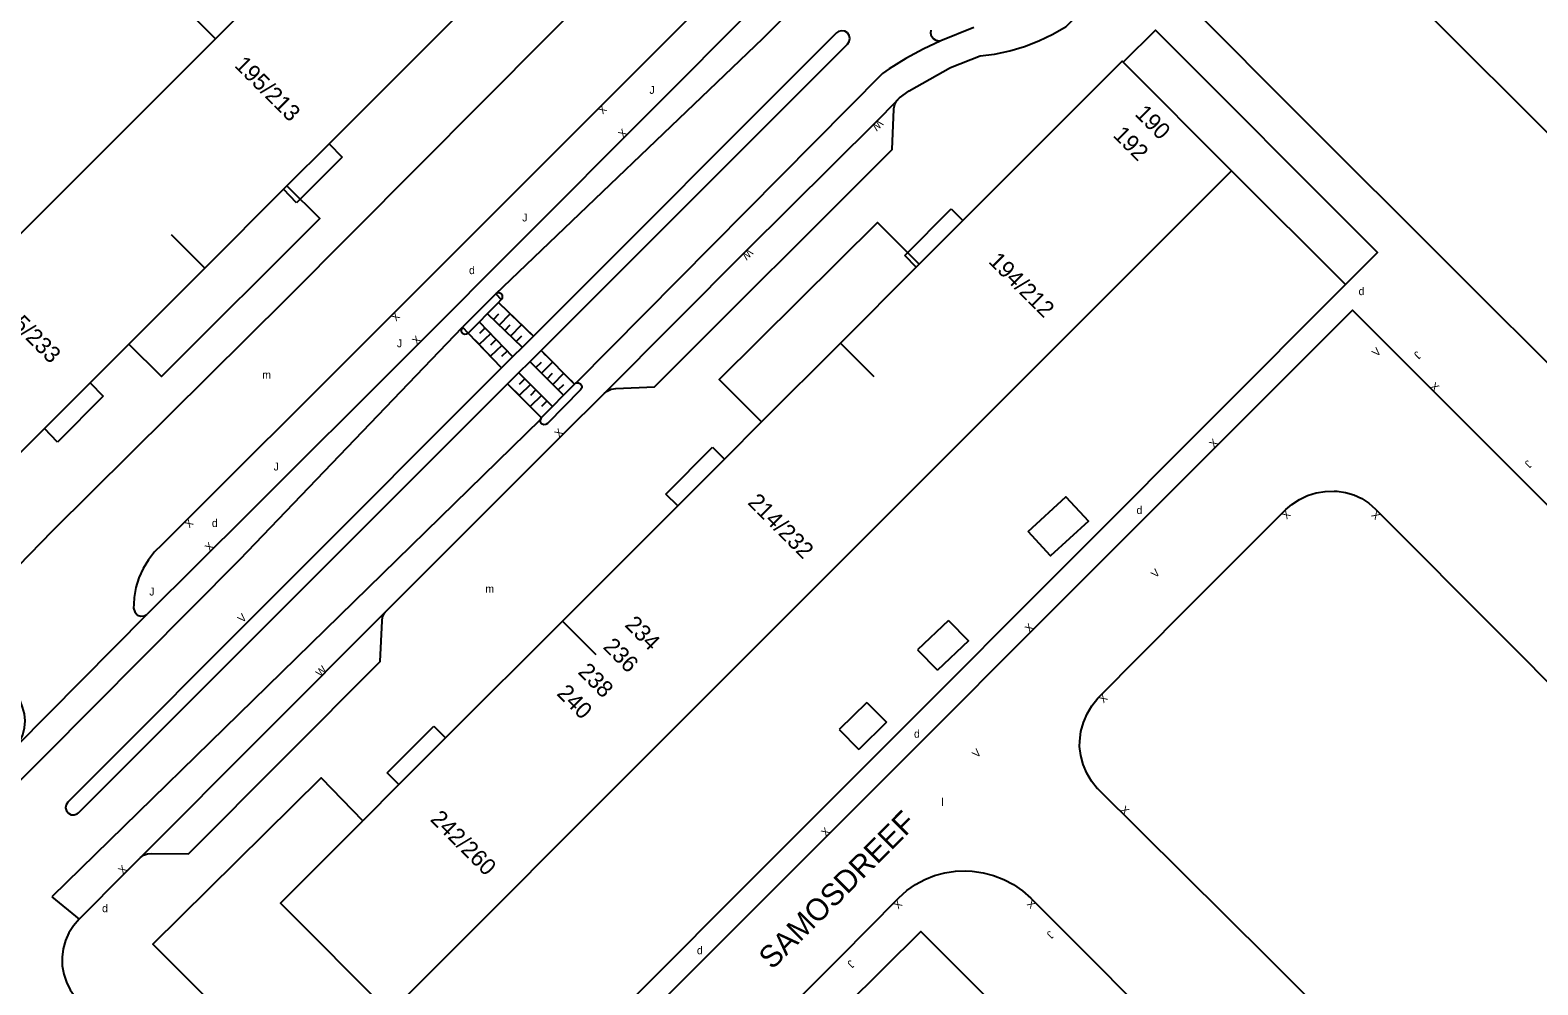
# Model space of a CAD drawing. Extents: x 134999 to 136502, y 457398 to 459002.
# Drawn here: x 136249.2 to 136345.2, y 458671.1 to 458731.8 of the extents above; entities that cross this region are included whole.
import ezdxf

# ---------------------------------------------------------------- set-up
doc = ezdxf.new("R2010")
doc.units = 0
for name, color, linetype in [('RI_DGTB_15', 7, 'Continuous'), ('RI_DGTB_29', 7, 'Continuous'), ('RI_DGTB_3', 7, 'Continuous'), ('RI_DGTB_30', 7, 'Continuous'), ('RI_DGTB_31', 7, 'Continuous'), ('RI_DGTB_35', 7, 'Continuous'), ('RI_DGTB_36', 7, 'Continuous'), ('RI_DGTB_37', 7, 'Continuous'), ('RI_DGTB_43', 7, 'Continuous'), ('RI_DGTB_48', 7, 'Continuous'), ('RI_DGTB_53', 7, 'Continuous'), ('RI_DGTB_54', 7, 'Continuous'), ('RI_DGTB_6', 7, 'Continuous'), ('RI_DGTB_7', 7, 'Continuous')]:
    doc.layers.add(name, color=color, linetype=linetype)

msp = doc.modelspace()

# ---------------------------------------------------------------- linework, layer by layer
at = {"layer": 'RI_DGTB_15'}
for p, q in [((136260.34, 458716.643), (136258.219, 458718.765)), ((136300.786, 458711.88), (136302.907, 458709.759)), ((136283.109, 458694.208), (136285.23, 458692.087))]:
    msp.add_line(p, q, dxfattribs=at)
at = {"layer": 'RI_DGTB_3'}
for p, q in [((136271.055, 458741.257), (136261.032, 458731.235)), ((136330.014, 458741.007), (136347.815, 458723.202)), ((136261.032, 458731.235), (136253.39, 458723.597)), ((136318.785, 458729.738), (136325.676, 458722.844)), ((136253.39, 458723.597), (136245.825, 458716.036)), ((136325.676, 458722.844), (136307.747, 458704.919)), ((136260.34, 458716.643), (136255.513, 458711.817)), ((136300.786, 458711.88), (136295.774, 458706.869)), ((136307.747, 458704.919), (136290.07, 458687.247)), ((136290.07, 458687.247), (136272.118, 458669.3))]:
    msp.add_line(p, q, dxfattribs=at)
for points in [[(136278.004, 458734.305), (136268.257, 458724.558)], [(136308.586, 458719.679), (136318.717, 458729.806), (136318.785, 458729.738)], [(136268.257, 458724.558), (136265.569, 458721.87)], [(136265.357, 458721.659), (136260.34, 458716.643)], [(136265.569, 458721.87), (136265.357, 458721.659)], [(136305.807, 458716.9), (136308.586, 458719.679)], [(136305.807, 458716.9), (136305.616, 458716.709)], [(136305.616, 458716.709), (136300.786, 458711.88)], [(136255.513, 458711.817), (136253.05, 458709.354)], [(136253.05, 458709.354), (136250.15, 458706.454)], [(136250.15, 458706.454), (136242.576, 458698.881), (136242.493, 458698.963)], [(136295.774, 458706.869), (136293.408, 458704.504)], [(136293.408, 458704.504), (136290.438, 458701.534)], [(136290.438, 458701.534), (136283.109, 458694.208)], [(136283.109, 458694.208), (136275.671, 458686.771)], [(136275.671, 458686.771), (136272.7, 458683.802)], [(136272.7, 458683.802), (136270.401, 458681.503)], [(136272.118, 458669.3), (136265.159, 458676.262), (136270.401, 458681.503)]]:
    msp.add_lwpolyline(points, dxfattribs=at)
at = {"layer": 'RI_DGTB_31'}
for p, q in [((136279.034, 458714.453), (136279.309, 458714.189)), ((136279.491, 458714.014), (136280.039, 458713.486)), ((136279.947, 458710.996), (136277.829, 458713.21)), ((136278.341, 458713.733), (136280.533, 458711.622)), ((136278.706, 458713.381), (136279.053, 458713.742)), ((136279.072, 458713.029), (136279.766, 458713.749)), ((136279.437, 458712.677), (136279.784, 458713.038)), ((136279.802, 458712.326), (136280.496, 458713.046)), ((136280.222, 458713.31), (136280.77, 458712.782)), ((136277.371, 458712.242), (136277.106, 458712.519)), ((136278.077, 458711.505), (136277.547, 458712.058)), ((136278.535, 458712.473), (136277.812, 458711.781)), ((136278.182, 458712.841), (136277.821, 458712.495)), ((136278.888, 458712.103), (136278.526, 458711.758)), ((136280.167, 458711.974), (136280.514, 458712.334)), ((136278.783, 458710.766), (136278.254, 458711.32)), ((136279.241, 458711.734), (136278.518, 458711.043)), ((136279.594, 458711.365), (136279.232, 458711.02)), ((136281.739, 458711.409), (136282.033, 458711.115)), ((136281.032, 458710.702), (136283.169, 458708.567)), ((136281.415, 458710.319), (136281.768, 458710.673)), ((136281.77, 458709.964), (136282.477, 458710.672)), ((136282.211, 458710.938), (136282.743, 458710.407)), ((136282.92, 458710.229), (136283.453, 458709.697)), ((136279.913, 458708.99), (136279.615, 458709.287)), ((136281.061, 458709.254), (136280.353, 458708.548)), ((136280.709, 458709.607), (136280.355, 458709.254)), ((136282.125, 458709.61), (136282.479, 458709.964)), ((136282.48, 458709.256), (136283.186, 458709.964)), ((136282.835, 458708.901), (136283.188, 458709.255)), ((136283.631, 458709.52), (136283.873, 458709.278)), ((136280.618, 458708.282), (136280.089, 458708.813)), ((136281.767, 458708.546), (136281.058, 458707.84)), ((136281.414, 458708.9), (136281.06, 458708.547)), ((136282.119, 458708.193), (136281.765, 458707.84)), ((136281.322, 458707.575), (136280.794, 458708.106))]:
    msp.add_line(p, q, dxfattribs=at)
for points in [[(136280.953, 458712.606), (136281.251, 458712.319)], [(136279.231, 458710.298), (136278.959, 458710.582)], [(136282.461, 458707.851), (136280.323, 458709.994)], [(136281.761, 458707.136), (136281.499, 458707.398)]]:
    msp.add_lwpolyline(points, dxfattribs=at)
at = {"layer": 'RI_DGTB_48'}
for p, q in [((136258.416, 458733.852), (136261.032, 458731.235)), ((136332.92, 458715.6), (136325.676, 458722.844))]:
    msp.add_line(p, q, dxfattribs=at)
at = {"layer": 'RI_DGTB_53'}
for p, q in [((136295.845, 458731.238), (136303.824, 458739.27)), ((136278.87, 458715.004), (136295.845, 458731.238)), ((136303.463, 458729.023), (136283.975, 458709.346)), ((136304.554, 458727.471), (136304.356, 458727.27)), ((136278.87, 458715.004), (136279.212, 458714.652)), ((136262.569, 458698.122), (136276.747, 458712.885)), ((136276.747, 458712.885), (136277.106, 458712.519)), ((136281.25, 458712.319), (136279.23, 458710.299)), ((136279.615, 458709.287), (136281.739, 458711.409)), ((136281.77, 458707.152), (136283.873, 458709.278)), ((136283.873, 458709.278), (136283.975, 458709.346)), ((136283.975, 458709.346), (136284.12, 458709.359)), ((136284.12, 458709.359), (136284.251, 458709.295)), ((136284.251, 458709.295), (136284.33, 458709.172)), ((136284.33, 458709.172), (136284.333, 458709.026)), ((136284.261, 458708.9), (136282.149, 458706.765)), ((136284.333, 458709.026), (136284.261, 458708.9)), ((136281.697, 458707.025), (136250.624, 458676.669)), ((136281.7, 458706.879), (136281.697, 458707.025)), ((136281.779, 458706.756), (136281.7, 458706.879)), ((136281.91, 458706.692), (136281.779, 458706.756)), ((136282.055, 458706.705), (136281.91, 458706.692)), ((136282.149, 458706.765), (136282.055, 458706.705)), ((136246.864, 458682.32), (136262.569, 458698.122)), ((136271.921, 458694.877), (136256.254, 458679.164)), ((136271.931, 458694.887), (136271.921, 458694.877)), ((136256.254, 458679.164), (136256.213, 458679.123)), ((136250.624, 458676.669), (136252.354, 458675.24))]:
    msp.add_line(p, q, dxfattribs=at)
for points in [[(136304.554, 458727.471), (136305.168, 458727.926), (136307.787, 458729.407), (136309.677, 458730.144), (136310.598, 458730.261), (136311.561, 458730.462), (136312.503, 458730.741), (136313.42, 458731.095), (136314.306, 458731.523), (136315.153, 458732.022), (136334.825, 458751.799), (136335.592, 458752.511)], [(136281.739, 458711.409), (136301.238, 458730.886), (136301.348, 458731.051), (136301.386, 458731.247), (136301.344, 458731.443), (136301.229, 458731.606), (136301.06, 458731.712), (136300.863, 458731.744), (136300.669, 458731.697), (136300.544, 458731.614), (136281.25, 458712.319)], [(136309.287, 458731.943), (136307.185, 458731.096), (136307.093, 458731.084), (136306.891, 458731.114), (136306.716, 458731.218), (136306.593, 458731.382), (136306.542, 458731.58), (136306.57, 458731.782)], [(136307.185, 458731.096), (136306.048, 458730.573), (136304.947, 458729.978), (136303.885, 458729.314), (136303.463, 458729.023)], [(136304.554, 458727.471), (136304.366, 458727.289), (136304.356, 458727.27)], [(136304.356, 458727.27), (136303.037, 458725.934), (136294.766, 458717.729), (136285.786, 458708.702)], [(136285.786, 458708.702), (136285.944, 458708.828), (136286.205, 458708.952), (136286.49, 458709), (136288.966, 458709.094), (136304.074, 458724.191), (136304.191, 458726.746), (136304.192, 458726.802), (136304.241, 458727.059), (136304.356, 458727.27)], [(136279.212, 458714.652), (136279.286, 458714.768), (136279.284, 458714.907), (136279.207, 458715.023), (136279.08, 458715.079), (136278.943, 458715.057), (136278.87, 458715.004)], [(136276.747, 458712.885), (136276.67, 458712.769), (136276.668, 458712.63), (136276.741, 458712.512), (136276.867, 458712.452), (136277.005, 458712.469), (136277.106, 458712.519)], [(136279.23, 458710.299), (136251.622, 458682.688), (136251.519, 458682.521), (136251.491, 458682.327), (136251.542, 458682.139), (136251.664, 458681.986), (136251.836, 458681.894), (136252.031, 458681.878), (136252.216, 458681.94), (136252.319, 458682.021), (136279.615, 458709.287)], [(136285.786, 458708.702), (136283.069, 458706.014), (136271.931, 458694.887)], [(136281.697, 458707.025), (136281.761, 458707.136)], [(136256.254, 458679.164), (136256.452, 458679.314), (136256.699, 458679.403), (136256.961, 458679.415), (136259.304, 458679.411), (136271.508, 458691.643), (136271.621, 458694.214), (136271.651, 458694.458), (136271.757, 458694.694), (136271.921, 458694.877)], [(136256.213, 458679.123), (136255.313, 458678.24), (136252.354, 458675.24), (136251.997, 458674.832), (136251.705, 458674.377), (136251.483, 458673.884), (136251.337, 458673.363), (136251.268, 458672.827), (136251.279, 458672.286), (136251.37, 458671.753), (136251.538, 458671.239), (136251.78, 458670.756), (136252.091, 458670.313), (136252.184, 458670.204)], [(136256.254, 458679.164), (136256.242, 458679.155), (136256.213, 458679.123)]]:
    msp.add_lwpolyline(points, dxfattribs=at)
at = {"layer": 'RI_DGTB_54'}
for p, q in [((136278.87, 458715.004), (136276.747, 458712.885)), ((136332.92, 458715.6), (136316.155, 458698.804)), ((136277.106, 458712.519), (136279.034, 458714.453)), ((136279.034, 458714.453), (136279.212, 458714.652)), ((136279.034, 458714.453), (136281.25, 458712.319)), ((136279.23, 458710.299), (136277.106, 458712.519)), ((136281.739, 458711.409), (136283.873, 458709.278)), ((136279.615, 458709.287), (136281.76, 458707.136)), ((136248.337, 458686.239), (136256.655, 458694.623))]:
    msp.add_line(p, q, dxfattribs=at)
for points in [[(136248.337, 458686.239), (136248.574, 458686.577), (136248.764, 458686.981), (136248.879, 458687.412), (136248.916, 458687.857), (136248.872, 458688.301), (136248.75, 458688.73), (136246.32, 458695.509), (136250.65, 458699.938), (136265.569, 458714.722), (136286.339, 458735.592), (136291.74, 458740.982), (136300.091, 458749.259), (136300.254, 458749.487), (136300.347, 458749.752), (136300.361, 458750.031), (136300.296, 458750.304)], [(136302.427, 458743.823), (136302.333, 458743.743), (136292.707, 458734.14), (136271.226, 458712.643), (136257.616, 458699.05), (136257.156, 458698.597), (136256.755, 458698.091), (136256.42, 458697.539), (136256.156, 458696.95), (136255.966, 458696.333), (136255.854, 458695.697), (136255.824, 458695.278), (136255.819, 458695.03), (136255.894, 458694.793), (136256.039, 458694.591), (136256.058, 458694.573), (136256.267, 458694.517), (136256.483, 458694.54), (136256.655, 458694.623)], [(136302.427, 458743.823), (136302.492, 458743.857), (136302.679, 458743.895), (136302.865, 458743.854), (136303.019, 458743.741), (136303.115, 458743.542), (136303.189, 458743.233), (136303.184, 458742.916), (136303.169, 458742.753), (136303.061, 458742.107), (136302.875, 458741.479), (136302.613, 458740.879), (136302.281, 458740.315), (136301.882, 458739.795), (136301.423, 458739.328), (136295.742, 458733.678), (136273.454, 458711.351), (136263.123, 458701.045), (136256.655, 458694.623)], [(136407.621, 458649.004), (136388.072, 458668.511), (136356.589, 458699.841), (136330.479, 458725.87), (136322.727, 458733.636)], [(136332.92, 458715.6), (136334.953, 458717.64), (136334.738, 458717.87), (136320.826, 458731.774), (136318.785, 458729.738)], [(136265.569, 458721.87), (136267.661, 458719.807), (136257.584, 458709.755), (136255.513, 458711.817)], [(136305.807, 458716.9), (136303.14, 458719.553), (136293.076, 458709.57), (136295.774, 458706.869)], [(136381.471, 458666.012), (136345.302, 458702.049), (136333.364, 458713.98), (136285.795, 458666.409)], [(136343.353, 458657.44), (136328.04, 458672.744), (136317.161, 458683.539), (136317.135, 458683.568), (136316.767, 458684.028), (136316.466, 458684.535), (136316.235, 458685.077), (136316.081, 458685.646), (136316.004, 458686.23), (136316.013, 458686.578), (136316.093, 458687.173), (136316.25, 458687.753), (136316.483, 458688.306), (136316.788, 458688.824), (136317.158, 458689.297), (136322.796, 458694.965), (136329.13, 458701.294), (136329.511, 458701.624), (136329.99, 458701.939), (136330.508, 458702.185), (136331.056, 458702.357), (136331.622, 458702.451), (136332.195, 458702.465), (136332.386, 458702.457), (136332.93, 458702.379), (136333.457, 458702.224), (136333.956, 458701.994), (136334.416, 458701.694), (136334.828, 458701.33), (136343.108, 458693.04), (136354.201, 458681.888)], [(136316.155, 458698.804), (136303.656, 458686.282), (136279.531, 458662.157)], [(136279.531, 458662.157), (136275.336, 458657.983), (136272.626, 458658.052), (136257.04, 458673.663), (136267.744, 458684.234), (136270.401, 458681.503)], [(136290.081, 458662.161), (136300.787, 458672.848), (136304.433, 458676.532), (136304.506, 458676.608), (136305.007, 458677.062), (136305.559, 458677.454), (136306.152, 458677.778), (136306.78, 458678.03), (136307.433, 458678.205), (136308.102, 458678.303), (136308.778, 458678.321), (136309.172, 458678.3), (136309.863, 458678.201), (136310.539, 458678.024), (136311.19, 458677.771), (136311.807, 458677.445), (136312.384, 458677.051), (136312.911, 458676.593), (136333.433, 458656.02)], [(136376.699, 458600), (136378.531, 458601.827), (136352.657, 458627.777), (136305.905, 458674.467), (136298.658, 458667.282)]]:
    msp.add_lwpolyline(points, dxfattribs=at)
at = {"layer": 'RI_DGTB_6'}
for p, q in [((136305.702, 458692.372), (136306.969, 458691.073)), ((136302.46, 458689.036), (136300.716, 458687.301)), ((136302.46, 458689.036), (136303.711, 458687.777)), ((136300.716, 458687.301), (136301.967, 458686.042)), ((136303.711, 458687.777), (136301.967, 458686.042))]:
    msp.add_line(p, q, dxfattribs=at)
for points in [[(136312.736, 458699.909), (136315.141, 458702.108), (136316.567, 458700.549), (136314.162, 458698.35), (136312.736, 458699.909)], [(136307.675, 458694.239), (136305.702, 458692.372)], [(136307.675, 458694.239), (136308.942, 458692.94), (136306.969, 458691.073)]]:
    msp.add_lwpolyline(points, dxfattribs=at)
at = {"layer": 'RI_DGTB_7'}
for p, q in [((136268.257, 458724.558), (136269.088, 458723.706)), ((136269.088, 458723.706), (136266.178, 458720.796)), ((136304.879, 458717.444), (136307.845, 458720.418)), ((136305.616, 458716.709), (136304.879, 458717.444)), ((136253.05, 458709.354), (136253.881, 458708.501)), ((136253.881, 458708.501), (136250.971, 458705.591)), ((136250.971, 458705.591), (136250.15, 458706.454)), ((136289.691, 458702.279), (136292.657, 458705.253)), ((136292.657, 458705.253), (136293.408, 458704.504)), ((136271.954, 458684.546), (136274.92, 458687.52)), ((136274.92, 458687.52), (136275.671, 458686.771))]:
    msp.add_line(p, q, dxfattribs=at)
for points in [[(136266.178, 458720.796), (136265.357, 458721.659)], [(136307.845, 458720.418), (136308.586, 458719.679)], [(136290.438, 458701.534), (136289.691, 458702.279)], [(136272.7, 458683.802), (136271.954, 458684.546)]]:
    msp.add_lwpolyline(points, dxfattribs=at)

# ---------------------------------------------------------------- texts
at = {"layer": 'RI_DGTB_29'}
for p in [(136277.158, 458716.265), (136333.759, 458714.928), (136319.627, 458701.01), (136260.797, 458700.19), (136305.471, 458686.79), (136253.808, 458675.693), (136291.659, 458673.02)]:
    msp.add_text('d', height=0.5, dxfattribs=at).set_placement(p)
at = {"layer": 'RI_DGTB_30'}
for s, rotation, p in [('X', 225.05847, (136285.623, 458727.058)), ('X', 45.05848, (136286.96, 458724.879)), ('W', 225.36317, (136303.198, 458726.134)), ('W', 224.77285, (136294.927, 458717.922)), ('X', 225.05847, (136272.468, 458713.886)), ('X', 45.05848, (136273.836, 458711.734)), ('V', 45.39637, (136334.918, 458710.978)), ('X', 315.42993, (136338.265, 458709.08)), ('X', 44.68852, (136282.891, 458705.838)), ('X', 45.00754, (136324.551, 458705.178)), ('X', 225.05847, (136259.32, 458700.752)), ('X', 225.00754, (136329.138, 458701.303)), ('X', 135.42994, (136335.201, 458700.961)), ('X', 45.05848, (136260.655, 458698.594)), ('V', 45.39637, (136320.852, 458696.909)), ('V', 45.05848, (136262.74, 458694.062)), ('X', 45.00754, (136312.816, 458693.441)), ('W', 45.04018, (136267.704, 458690.614)), ('X', 225.00754, (136317.485, 458689.624)), ('V', 45.39637, (136309.475, 458685.466)), ('X', 315.42993, (136318.554, 458682.156)), ('X', 45.00754, (136299.86, 458680.463)), ('X', 44.43024, (136255.134, 458678.065)), ('X', 225.00754, (136304.424, 458676.521)), ('X', 135.42994, (136313.274, 458676.234))]:
    msp.add_text(s, height=0.5, rotation=rotation, dxfattribs=at).set_placement(p)
at = {"layer": 'RI_DGTB_31'}
for p in [(136288.639, 458727.729), (136280.544, 458719.616), (136272.57, 458711.616), (136264.724, 458703.781), (136256.813, 458695.831)]:
    msp.add_text('J', height=0.5, dxfattribs=at).set_placement(p)
for p in [(136337.463, 458711.407), (136344.508, 458704.476), (136314.095, 458674.547), (136301.411, 458672.69)]:
    msp.add_text('J', height=0.5, rotation=225.20224, dxfattribs=at).set_placement(p)
at = {"layer": 'RI_DGTB_35'}
for s, p in [('194/212', (136310.153, 458717.025)), ('215/233', (136246.937, 458714.126)), ('242/260', (136274.64, 458681.544))]:
    msp.add_text(s, height=1.054, rotation=314.9922, dxfattribs=at).set_placement(p)
at = {"layer": 'RI_DGTB_36'}
for s, p in [('195/213', (136262.174, 458729.493)), ('190', (136319.473, 458726.395)), ('192', (136318.075, 458725.047)), ('214/232', (136294.832, 458701.687)), ('234', (136287.01, 458693.908)), ('236', (136285.628, 458692.507)), ('238', (136284.033, 458690.912)), ('240', (136282.686, 458689.548))]:
    msp.add_text(s, height=1.054, rotation=314.9922, dxfattribs=at).set_placement(p)
at = {"layer": 'RI_DGTB_37'}
msp.add_text('SAMOSDREEF', height=1.4, rotation=45.07441, dxfattribs=at).set_placement((136296.447, 458671.992))
at = {"layer": 'RI_DGTB_43'}
for s, p in [('m', (136264.001, 458709.619)), ('m', (136278.195, 458696.006)), ('l', (136307.203, 458682.451))]:
    msp.add_text(s, height=0.5, dxfattribs=at).set_placement(p)

doc.saveas('drawing.dxf')
